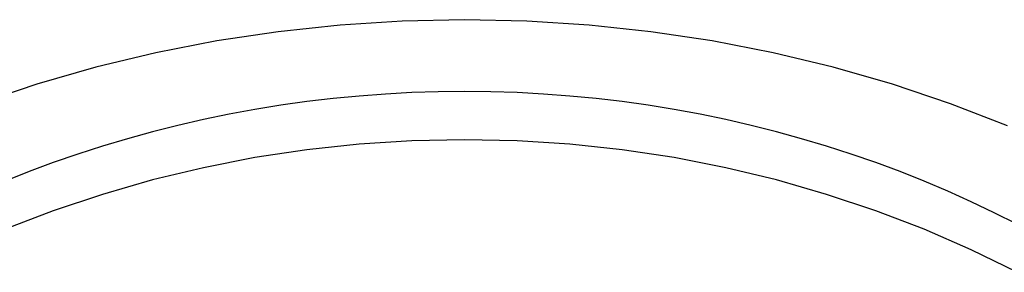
# Model space of a CAD drawing. Extents: x 1107 to 4046, y 937 to 3355.
# Tile 625 of 656: x 2235.841 to 2238.36, y 2686.465 to 2687.11. Entities that reach past the tile are written whole.
import ezdxf

# ---------------------------------------------------------------- set-up
doc = ezdxf.new("R2010")
doc.units = 0
doc.layers.add('KF_VIDA_L___C_REAR', color=7, linetype='CONTINUOUS')

# ---------------------------------------------------------------- blocks, each defined once
blk = doc.blocks.new('KF_VIDA_L___C_REAR')
at = {"layer": 'KF_VIDA_L___C_REAR'}
for points in [[(51.3896, 997.626, 0), (51.2437, 997.682, 0), (51.0949, 997.732, 0), (50.9434, 997.776, 0), (50.7897, 997.812, 0), (50.634, 997.843, 0), (50.4769, 997.866, 0), (50.3186, 997.883, 0), (50.1595, 997.893, 0), (50, 997.897, 0), (49.8405, 997.893, 0), (49.6814, 997.883, 0), (49.5231, 997.866, 0), (49.366, 997.843, 0), (49.2103, 997.812, 0), (49.0566, 997.776, 0), (48.9051, 997.732, 0), (48.7563, 997.682, 0)], [(51.4138, 997.375, 0), (51.3555, 997.404, 0), (51.2963, 997.432, 0), (51.2364, 997.459, 0), (51.1758, 997.485, 0), (51.1144, 997.509, 0), (51.0524, 997.532, 0), (50.9897, 997.554, 0), (50.9264, 997.574, 0), (50.8626, 997.593, 0), (50.7983, 997.611, 0), (50.7335, 997.627, 0), (50.6682, 997.642, 0), (50.6025, 997.656, 0), (50.5365, 997.668, 0), (50.4701, 997.679, 0), (50.4035, 997.688, 0), (50.3366, 997.696, 0), (50.2695, 997.702, 0), (50.2023, 997.707, 0), (50.1349, 997.711, 0), (50.0675, 997.713, 0), (50, 997.714, 0), (49.9325, 997.713, 0), (49.8651, 997.711, 0), (49.7977, 997.707, 0), (49.7305, 997.702, 0), (49.6634, 997.696, 0), (49.5965, 997.688, 0), (49.5299, 997.679, 0), (49.4635, 997.668, 0), (49.3975, 997.656, 0), (49.3318, 997.642, 0), (49.2665, 997.627, 0), (49.2017, 997.611, 0), (49.1374, 997.593, 0), (49.0736, 997.574, 0), (49.0103, 997.554, 0), (48.9476, 997.532, 0), (48.8856, 997.509, 0), (48.8242, 997.485, 0)], [(51.4138, 997.252, 0), (51.2963, 997.309, 0), (51.1758, 997.362, 0), (51.0524, 997.409, 0), (50.9264, 997.451, 0), (50.7983, 997.488, 0), (50.6682, 997.519, 0), (50.5365, 997.545, 0), (50.4035, 997.565, 0), (50.2695, 997.579, 0), (50.1349, 997.588, 0), (50, 997.59, 0), (49.8651, 997.588, 0), (49.7305, 997.579, 0), (49.5965, 997.565, 0), (49.4635, 997.545, 0), (49.3318, 997.519, 0), (49.2017, 997.488, 0), (49.0736, 997.451, 0), (48.9476, 997.409, 0), (48.8242, 997.362, 0)]]:
    blk.add_polyline3d(points, dxfattribs=at)

msp = doc.modelspace()

# ---------------------------------------------------------------- block references
at = {"layer": 'KF_VIDA_L___C_REAR'}
msp.add_blockref('KF_VIDA_L___C_REAR', (2186.9791, 1689.2132), dxfattribs=at)

doc.saveas('drawing.dxf')
